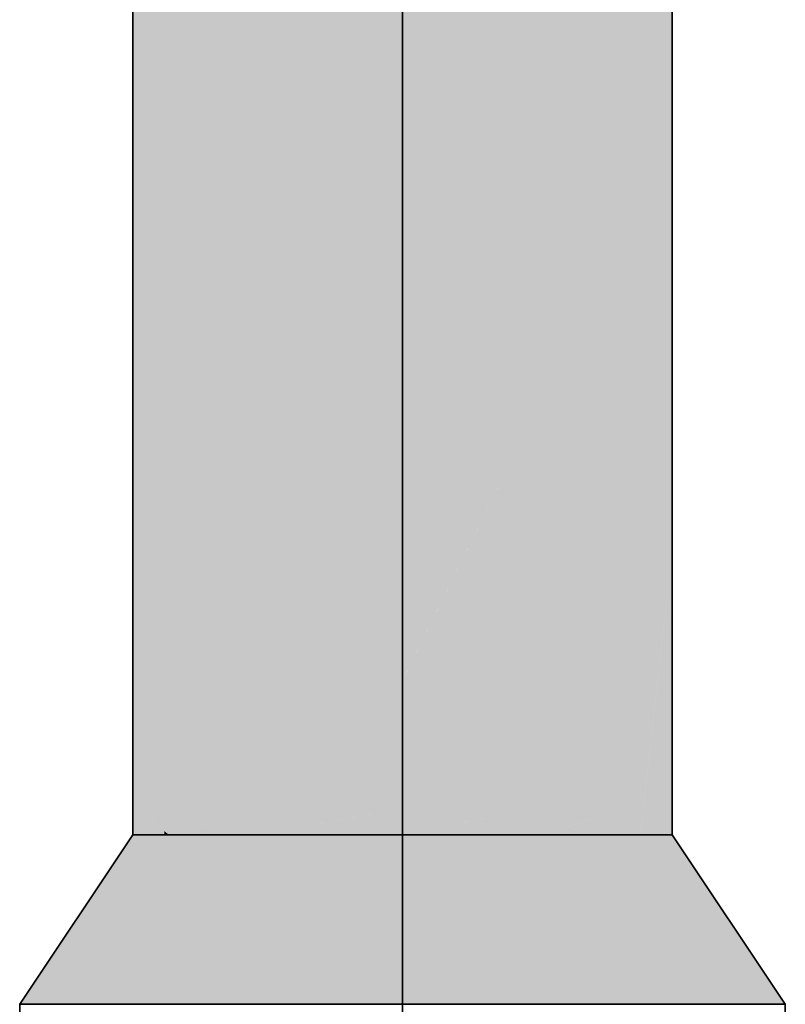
# Model space of a CAD drawing. Extents: x -459 to 541, y -543 to 550.
# Tile 443 of 577: x 154.19 to 155.95, y 273.72 to 275.99. Entities that reach past the tile are written whole.
import ezdxf

# ---------------------------------------------------------------- set-up
doc = ezdxf.new("R2010")
doc.units = 0
doc.layers.get('0').update_dxf_attribs({"lineweight": 35})
doc.layers.add('0-Shading', color=7, linetype='Continuous', lineweight=35)
doc.layers.add('H_Vorlauf', color=1, linetype='Continuous', lineweight=35, true_color=0xff0000)

# ---------------------------------------------------------------- blocks, each defined once
blk = doc.blocks.new('Shading-A07ALAKX1N', base_point=(152.5493, 262.2348))
at = {"layer": '0-Shading', "color": 12, "true_color": 0xd90000}
for points in [[(154.7592, 282.7238), (154.5323, 282.5262), (154.7592, 275.0981), (154.5323, 276.8218)], [(155.6062, 281.8315), (155.3793, 282.3227), (155.6062, 276.8218), (155.3793, 275.0981)], [(154.7592, 275.0981), (154.5323, 276.8218), (154.7592, 274.3001), (154.5323, 274.1143)], [(155.6062, 276.8218), (155.3915, 275.1908), (155.6062, 275.6153)], [(155.6062, 275.6153), (155.3915, 275.1908), (155.6062, 275.4032), (155.4255, 275.02)], [(155.6062, 275.4032), (155.4255, 275.02), (155.6062, 275.1667), (155.4587, 274.8538)], [(155.4255, 275.02), (155.3915, 275.1908), (155.3793, 274.9218), (155.3793, 275.0981)], [(155.6062, 275.1667), (155.4587, 274.8538), (155.6062, 274.9218), (155.4907, 274.6935)], [(155.4587, 274.8538), (155.4255, 275.02), (155.3793, 274.6853), (155.3793, 274.9218)], [(155.6062, 274.9218), (155.4907, 274.6935), (155.6062, 274.6853), (155.5211, 274.5409)], [(155.3793, 274.6853), (155.3793, 274.4732), (155.4587, 274.8538), (155.4907, 274.6935)], [(155.4907, 274.6935), (155.3793, 274.4732), (155.5211, 274.5409), (155.3793, 274.3001)], [(155.6062, 274.6853), (155.5211, 274.5409), (155.6062, 274.4732), (155.5493, 274.3992)], [(155.5211, 274.5409), (155.3793, 274.3001), (155.5493, 274.3992), (155.3793, 274.1776)], [(155.6062, 274.4732), (155.5493, 274.3992), (155.6062, 274.3001), (155.5743, 274.274)], [(155.5493, 274.3992), (155.3793, 274.1776), (155.5743, 274.274), (155.3793, 274.1143)], [(154.7592, 274.3001), (154.5323, 274.1143), (154.7592, 274.1776)], [(155.6062, 274.3001), (155.5743, 274.274), (155.6062, 274.1776), (155.5942, 274.1743)], [(155.5743, 274.274), (155.3793, 274.1143), (155.5942, 274.1743)], [(154.7592, 274.1776), (154.6458, 274.1459), (154.7592, 274.1143)], [(155.5942, 274.1743), (155.4927, 274.1459), (155.6062, 274.1143)], [(155.5942, 274.1743), (155.6062, 274.1143), (155.6062, 274.1776)], [(154.6458, 274.1459), (154.5323, 274.1143), (154.7592, 274.1143)], [(155.4927, 274.1459), (155.3793, 274.1143), (155.6062, 274.1143)]]:
    blk.add_solid(points, dxfattribs=at)
at = {"layer": '0-Shading', "color": 1, "true_color": 0xfa0000}
for points in [[(155.0692, 282.6493), (154.7592, 282.7238), (155.0692, 274.4672), (154.7592, 275.0981)], [(155.3793, 282.3227), (155.0692, 282.6493), (155.3793, 275.0981), (155.0692, 274.4672)], [(155.0027, 274.6026), (154.7592, 275.0981), (154.7592, 274.3001)], [(155.3793, 275.0981), (155.0796, 274.4882), (155.3793, 274.9218)], [(155.3793, 274.9218), (155.0796, 274.4882), (155.3793, 274.6853), (155.1499, 274.4004)], [(155.3793, 274.6853), (155.1499, 274.4004), (155.3793, 274.4732), (155.2162, 274.3177)], [(155.0672, 274.4713), (155.0027, 274.6026), (154.7592, 274.1776), (154.7592, 274.3001)], [(155.1499, 274.4004), (155.0796, 274.4882), (155.0692, 274.3001), (155.0692, 274.4672)], [(155.3793, 274.4732), (155.2162, 274.3177), (155.3793, 274.3001), (155.2787, 274.2398)], [(154.7592, 274.1143), (155.0692, 274.4672), (154.7592, 274.1776), (155.0672, 274.4713)], [(155.0692, 274.3001), (155.0692, 274.4672), (154.7592, 274.1143)], [(155.2162, 274.3177), (155.1499, 274.4004), (155.0692, 274.1776), (155.0692, 274.3001)], [(155.0692, 274.1776), (155.0692, 274.1143), (155.2162, 274.3177), (155.2787, 274.2398)], [(154.7592, 274.1143), (155.0692, 274.1776), (155.0692, 274.3001)], [(155.3793, 274.3001), (155.2787, 274.2398), (155.3793, 274.1776), (155.3356, 274.1687)], [(155.2787, 274.2398), (155.0692, 274.1143), (155.3356, 274.1687)], [(155.0692, 274.1776), (154.9142, 274.1459), (155.0692, 274.1143)], [(155.3356, 274.1687), (155.2242, 274.1459), (155.3793, 274.1143)], [(155.3356, 274.1687), (155.3793, 274.1143), (155.3793, 274.1776)], [(154.9142, 274.1459), (154.7592, 274.1143), (155.0692, 274.1143)], [(155.2242, 274.1459), (155.0692, 274.1143), (155.3793, 274.1143)]]:
    blk.add_solid(points, dxfattribs=at)
at = {"layer": '0-Shading', "color": 14, "true_color": 0xa00000}
for points in [[(154.5223, 274.1219), (154.5323, 276.8218), (154.4492, 274.7721), (154.4492, 279.1765)], [(155.6396, 275.7342), (155.6893, 279.1765), (155.6062, 275.6153), (155.6062, 276.8218)], [(155.6893, 275.9109), (155.6893, 279.1765), (155.6396, 275.7342)], [(154.5323, 274.1143), (154.5323, 276.8218), (154.5223, 274.1219)], [(155.6893, 275.7885), (155.6893, 275.9109), (155.6369, 275.5456), (155.6396, 275.7342)], [(155.6369, 275.5456), (155.6335, 275.3145), (155.6893, 275.7885), (155.6893, 275.6153)], [(155.6369, 275.5456), (155.6396, 275.7342), (155.6062, 275.4032), (155.6062, 275.6153)], [(155.6893, 275.6153), (155.6335, 275.3145), (155.6893, 275.4032), (155.6299, 275.059)], [(155.6062, 275.4032), (155.6062, 275.1667), (155.6369, 275.5456), (155.6335, 275.3145)], [(155.6893, 275.4032), (155.6299, 275.059), (155.6893, 275.1667), (155.6261, 274.8009)], [(155.6335, 275.3145), (155.6062, 275.1667), (155.6299, 275.059), (155.6062, 274.9218)], [(155.6893, 275.1667), (155.6261, 274.8009), (155.6893, 274.9218), (155.6227, 274.5624)], [(155.6299, 275.059), (155.6062, 274.9218), (155.6261, 274.8009), (155.6062, 274.6853)], [(155.6893, 274.9218), (155.6227, 274.5624), (155.6694, 274.5932), (155.6198, 274.3633)], [(155.6893, 274.9218), (155.6694, 274.5932), (155.6893, 274.7721)], [(155.6261, 274.8009), (155.6062, 274.6853), (155.6227, 274.5624), (155.6062, 274.4732)], [(154.5166, 274.1656), (154.4492, 274.7721), (154.4492, 274.1143)], [(154.5223, 274.1219), (154.4492, 274.7721), (154.5213, 274.1226)], [(155.6893, 274.7721), (155.6172, 274.1226), (155.6893, 274.1776)], [(155.6694, 274.5932), (155.6198, 274.3633), (155.6344, 274.2781), (155.6177, 274.2188)], [(155.6227, 274.5624), (155.6062, 274.4732), (155.6198, 274.3633), (155.6062, 274.3001)], [(155.6198, 274.3633), (155.6062, 274.3001), (155.6177, 274.2188), (155.6062, 274.1776)], [(155.6177, 274.2188), (155.6162, 274.1143), (155.6344, 274.2781)], [(155.6062, 274.1776), (155.6062, 274.1143), (155.6177, 274.2188), (155.6162, 274.1143)], [(154.5213, 274.1226), (154.5166, 274.1656), (154.4908, 274.1459)], [(155.6893, 274.1776), (155.6477, 274.1459), (155.6893, 274.1143)], [(154.4492, 274.1143), (154.5223, 274.1143), (154.4908, 274.1459), (154.5213, 274.1226)], [(155.6477, 274.1459), (155.6172, 274.1226), (155.6893, 274.1143), (155.6162, 274.1143)], [(154.5223, 274.1143), (154.5223, 274.1219), (154.5213, 274.1226)], [(154.5323, 274.1143), (154.5223, 274.1219), (154.5223, 274.1143)]]:
    blk.add_solid(points, dxfattribs=at)
at = {"layer": '0-Shading', "color": 14, "true_color": 0x8d0000}
for points in [[(154.1893, 273.7242), (154.2192, 273.7242), (154.4492, 274.1143), (154.4704, 274.1143)], [(155.9193, 273.7242), (155.9492, 273.7242), (155.6681, 274.1143), (155.6893, 274.1143)]]:
    blk.add_solid(points, dxfattribs=at)
at = {"layer": '0-Shading', "color": 14, "true_color": 0xa80000}
for points in [[(154.4704, 274.1143), (154.2192, 273.7242), (154.5168, 274.1143), (154.3047, 273.7242)], [(154.3047, 273.7242), (154.3071, 273.7242), (154.5168, 274.1143), (154.5323, 274.1143)], [(155.6062, 274.1143), (155.8313, 273.7242), (155.6217, 274.1143), (155.8338, 273.7242)], [(155.8338, 273.7242), (155.9193, 273.7242), (155.6217, 274.1143), (155.6681, 274.1143)]]:
    blk.add_solid(points, dxfattribs=at)
at = {"layer": '0-Shading', "color": 12, "true_color": 0xc00000}
for points in [[(154.3071, 273.7242), (154.447, 273.7242), (154.5323, 274.1143), (154.6308, 274.1143)], [(155.5077, 274.1143), (155.5582, 274.007), (155.6062, 274.1143)], [(155.5582, 274.007), (155.6915, 273.7242), (155.6062, 274.1143), (155.8313, 273.7242)]]:
    blk.add_solid(points, dxfattribs=at)
at = {"layer": '0-Shading', "color": 12, "true_color": 0xd30000}
for points in [[(154.6308, 274.1143), (154.447, 273.7242), (154.6624, 273.8236), (154.5715, 273.7242)], [(154.6308, 274.1143), (154.6624, 273.8236), (154.7592, 274.1143)], [(155.3793, 274.1143), (155.6915, 273.7242), (155.5077, 274.1143)], [(155.3793, 274.1143), (155.4761, 273.8236), (155.6915, 273.7242), (155.567, 273.7242)], [(154.5715, 273.7242), (154.6293, 273.7242), (154.6624, 273.8236)], [(155.4761, 273.8236), (155.5092, 273.7242), (155.567, 273.7242)]]:
    blk.add_solid(points, dxfattribs=at)
at = {"layer": '0-Shading', "color": 12, "true_color": 0xe10000}
for points in [[(154.7592, 274.1143), (154.6624, 273.8236), (154.9088, 274.1143), (154.886, 273.9823)], [(155.2297, 274.1143), (155.2525, 273.9823), (155.3793, 274.1143), (155.4761, 273.8236)], [(154.6624, 273.8236), (154.6293, 273.7242), (154.886, 273.9823), (154.8415, 273.7242)], [(155.2525, 273.9823), (155.297, 273.7242), (155.4761, 273.8236), (155.5092, 273.7242)]]:
    blk.add_solid(points, dxfattribs=at)
at = {"layer": '0-Shading', "color": 1, "true_color": 0xe80000}
for points in [[(154.9088, 274.1143), (154.886, 273.9823), (155.0692, 274.1143), (155.0692, 274.0274)], [(155.0692, 274.1143), (155.0692, 274.0274), (155.2297, 274.1143), (155.2525, 273.9823)], [(154.886, 273.9823), (154.8415, 273.7242), (155.0692, 274.0274), (155.0692, 273.7242)], [(155.0692, 274.0274), (155.0692, 273.7242), (155.2525, 273.9823), (155.297, 273.7242)]]:
    blk.add_solid(points, dxfattribs=at)
blk = doc.blocks.new('Rohr - 1703-A07ALBYU1N', base_point=(3.0291, 272.4922))
at = {"color": 0, "linetype": 'ByBlock', "lineweight": -2, "ltscale": 0.35}
blk.add_line((155.0692, 326.8852), (155.0692, 272.4923), dxfattribs=at)
blk = doc.blocks.new('Geometrie-A07ALC2G1N', base_point=(-101.1311, 241.343))
at = {"layer": 'H_Vorlauf', "lineweight": -2}
for p, q in [((154.4492, 325.9552), (154.4492, 274.1143)), ((155.6892, 274.1143), (155.6892, 325.9552)), ((154.1892, 273.7243), (154.4492, 274.1143)), ((155.6892, 274.1143), (154.4492, 274.1143)), ((154.4492, 274.1143), (154.8124, 274.1143)), ((154.8124, 274.1143), (155.3261, 274.1143)), ((155.3261, 274.1143), (155.6892, 274.1143)), ((155.9492, 273.7243), (155.6892, 274.1143)), ((155.9492, 273.7243), (154.1892, 273.7243)), ((154.1892, 273.7243), (154.1892, 271.2603)), ((154.7047, 273.7243), (154.1892, 273.7243)), ((155.4338, 273.7243), (154.7047, 273.7243)), ((155.9492, 273.7243), (155.4338, 273.7243)), ((155.9492, 271.2603), (155.9492, 273.7243))]:
    blk.add_line(p, q, dxfattribs=at)

msp = doc.modelspace()

# ---------------------------------------------------------------- block references
msp.add_blockref('Shading-A07ALAKX1N', (152.5493, 262.2348))
at = {"linetype": 'Continuous', "ltscale": 0.35}
msp.add_blockref('Geometrie-A07ALC2G1N', (-101.1311, 241.343), dxfattribs=at)
at = {"layer": 'H_Vorlauf', "ltscale": 0.35}
msp.add_blockref('Rohr - 1703-A07ALBYU1N', (3.0291, 272.4922), dxfattribs=at)

doc.saveas('drawing.dxf')
